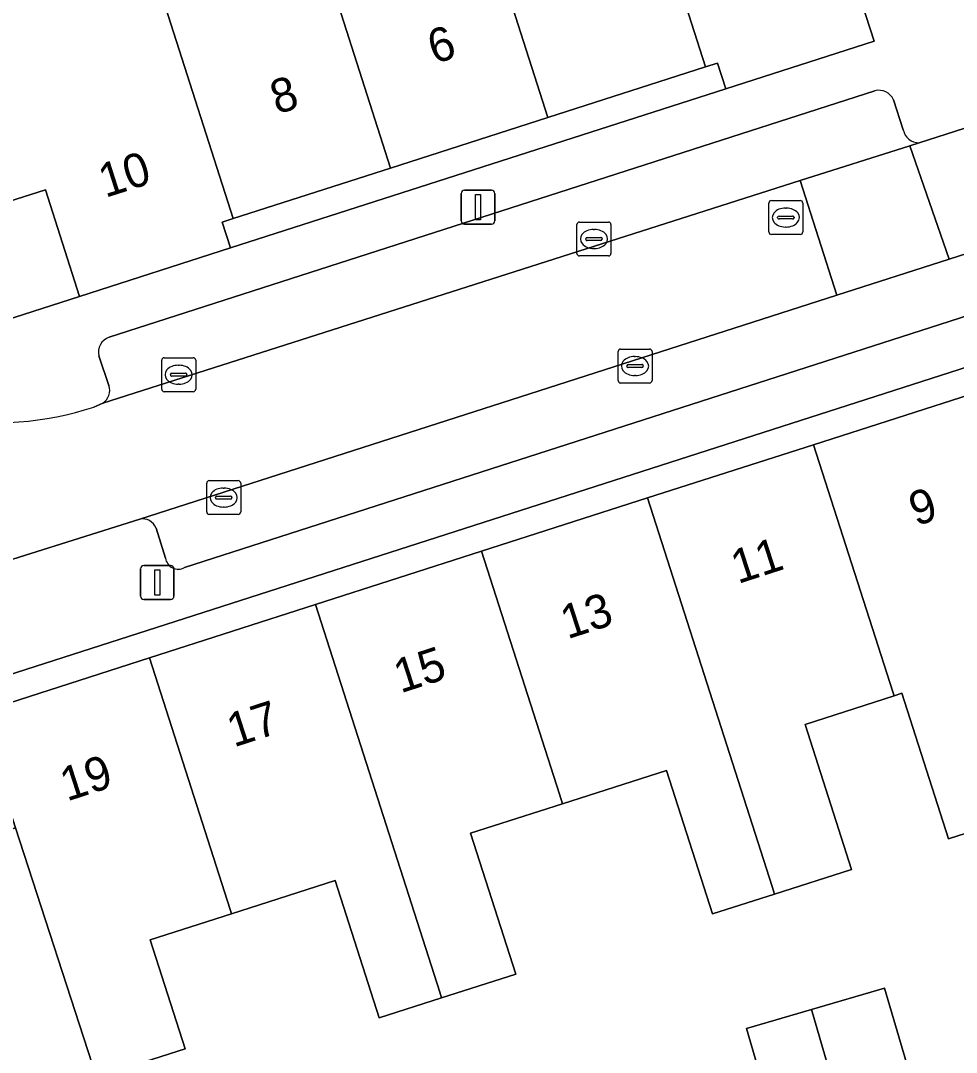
# Model space of a CAD drawing. Extents: x 159716 to 160783, y 383290 to 384031.
# Drawn here: x 160111.85 to 160139.46, y 383550.22 to 383580.67 of the extents above; entities that cross this region are included whole.
import ezdxf

# ---------------------------------------------------------------- set-up
doc = ezdxf.new("R2010")
doc.units = 0
for name, color, linetype in [('IMGEO_Erf', 7, 'Continuous'), ('IMGEO_Kolk', 7, 'Continuous'), ('IMGEO_Lichtmast', 7, 'Continuous'), ('IMGEO_Pand', 7, 'Continuous'), ('IMGEO_Pand_nummerreeks', 7, 'Continuous'), ('IMGEO_Parkeervlak_open', 7, 'Continuous'), ('IMGEO_Rijbaan_lokaal_open', 7, 'Continuous'), ('IMGEO_Rioolput', 7, 'Continuous'), ('IMGEO_Voetpad_open', 7, 'Continuous')]:
    doc.layers.add(name, color=color, linetype=linetype)

msp = doc.modelspace()

# ---------------------------------------------------------------- linework, layer by layer
at = {"layer": 'IMGEO_Erf'}
for points in [[(160132.658, 383578.65), (160132.413, 383579.412), (160132.058, 383579.298), (160127.413, 383577.807), (160122.766, 383576.315), (160118.121, 383574.824), (160117.797, 383574.72), (160118.042, 383573.959)], [(160110.383, 383574.974), (160111.384, 383571.818), (160113.591, 383572.527), (160112.582, 383575.673)], [(160115.654, 383561.863), (160120.551, 383563.435), (160125.451, 383565.008), (160130.35, 383566.58), (160135.246, 383568.152), (160140.145, 383569.725), (160145.043, 383571.297), (160149.944, 383572.87), (160154.945, 383574.476), (160154.7, 383575.238), (160086.102, 383553.199), (160086.347, 383552.437), (160086.838, 383552.595), (160091.569, 383554.115), (160096.298, 383555.635), (160101.12, 383557.185), (160102.208, 383553.816), (160106.978, 383555.339), (160111.704, 383556.846), (160110.611, 383560.244)]]:
    msp.add_lwpolyline(points, close=True, dxfattribs=at)
for points in [[(160142.09, 383557.438), (160139.233, 383556.522), (160137.856, 383560.815), (160137.625, 383560.74), (160134.999, 383559.899), (160136.371, 383555.619), (160134.099, 383554.89), (160132.268, 383554.303), (160130.909, 383558.539), (160127.842, 383557.556), (160125.13, 383556.687), (160126.463, 383552.53), (160124.276, 383551.828), (160122.432, 383551.236), (160121.131, 383555.29), (160118.076, 383554.31), (160115.673, 383553.54), (160116.705, 383550.323), (160114.095, 383549.486)], [(160134.008, 383548.394), (160133.269, 383550.927), (160135.19, 383551.488), (160137.347, 383552.118), (160138.089, 383549.574)]]:
    msp.add_lwpolyline(points, dxfattribs=at)
at = {"layer": 'IMGEO_Kolk'}
for p, q in [((160128.269, 383573.796), (160128.269, 383574.648)), ((160128.344, 383574.722), (160129.196, 383574.722)), ((160128.757, 383574.502), (160128.782, 383574.502)), ((160129.27, 383574.648), (160129.27, 383573.796)), ((160128.528, 383574.216), (160128.528, 383574.228)), ((160128.966, 383574.179), (160128.568, 383574.179)), ((160128.571, 383574.265), (160128.969, 383574.265)), ((160129.012, 383574.228), (160129.012, 383574.216)), ((160128.78, 383573.942), (160128.755, 383573.942)), ((160129.196, 383573.722), (160128.344, 383573.722)), ((160129.483, 383570.046), (160129.483, 383570.898)), ((160129.558, 383570.972), (160130.41, 383570.972)), ((160130.484, 383570.898), (160130.484, 383570.046)), ((160116.016, 383569.79), (160116.016, 383570.642)), ((160116.091, 383570.716), (160116.943, 383570.716)), ((160116.504, 383570.496), (160116.529, 383570.496)), ((160117.017, 383570.642), (160117.017, 383569.79)), ((160129.742, 383570.466), (160129.742, 383570.478)), ((160129.785, 383570.515), (160130.183, 383570.515)), ((160129.971, 383570.752), (160129.996, 383570.752)), ((160130.226, 383570.478), (160130.226, 383570.466)), ((160116.275, 383570.21), (160116.275, 383570.222)), ((160116.713, 383570.173), (160116.315, 383570.173)), ((160116.318, 383570.259), (160116.716, 383570.259)), ((160116.759, 383570.222), (160116.759, 383570.21)), ((160130.18, 383570.429), (160129.782, 383570.429)), ((160129.994, 383570.192), (160129.969, 383570.192)), ((160116.527, 383569.936), (160116.502, 383569.936)), ((160130.41, 383569.972), (160129.558, 383569.972)), ((160116.943, 383569.716), (160116.091, 383569.716)), ((160117.344, 383566.166), (160117.344, 383567.018)), ((160117.419, 383567.092), (160118.271, 383567.092)), ((160117.832, 383566.872), (160117.857, 383566.872)), ((160118.345, 383567.018), (160118.345, 383566.166)), ((160117.603, 383566.586), (160117.603, 383566.598)), ((160118.041, 383566.549), (160117.643, 383566.549)), ((160117.646, 383566.635), (160118.044, 383566.635)), ((160118.087, 383566.598), (160118.087, 383566.586)), ((160117.855, 383566.312), (160117.83, 383566.312)), ((160118.271, 383566.092), (160117.419, 383566.092))]:
    msp.add_line(p, q, dxfattribs=at)
for points in [[(160128.269, 383573.796), (160128.269, 383574.648)], [(160128.344, 383574.722), (160129.196, 383574.722)], [(160129.27, 383574.648), (160129.27, 383573.796)], [(160129.196, 383573.722), (160128.344, 383573.722)], [(160129.483, 383570.046), (160129.483, 383570.898)], [(160129.558, 383570.972), (160130.41, 383570.972)], [(160130.484, 383570.898), (160130.484, 383570.046)], [(160116.016, 383569.79), (160116.016, 383570.642)], [(160116.091, 383570.716), (160116.943, 383570.716)], [(160117.017, 383570.642), (160117.017, 383569.79)], [(160130.41, 383569.972), (160129.558, 383569.972)], [(160116.943, 383569.716), (160116.091, 383569.716)], [(160117.344, 383566.166), (160117.344, 383567.018)], [(160117.419, 383567.092), (160118.271, 383567.092)], [(160118.345, 383567.018), (160118.345, 383566.166)], [(160118.271, 383566.092), (160117.419, 383566.092)]]:
    msp.add_lwpolyline(points, dxfattribs=at)
for centre, radius, start, end in [((160128.346, 383574.646), 0.0765, 91.552, 178.448), ((160128.346, 383574.646), 0.0765, 91.552, 178.448), ((160129.194, 383574.646), 0.0765, 1.552, 88.448), ((160129.194, 383574.646), 0.0765, 1.552, 88.448), ((160128.568, 383574.225), 0.0403, 85.8775, 175.7526), ((160128.565, 383574.215), 0.0366, 178.938, 274.7102), ((160128.969, 383574.222), 0.043, 264.8664, 352.4533), ((160128.973, 383574.227), 0.0386, 1.7309, 96.639), ((160128.346, 383573.798), 0.0765, 181.552, 268.448), ((160128.346, 383573.798), 0.0765, 181.552, 268.448), ((160129.194, 383573.798), 0.0765, 271.552, 358.448), ((160129.194, 383573.798), 0.0765, 271.552, 358.448), ((160129.56, 383570.896), 0.0765, 91.552, 178.448), ((160129.56, 383570.896), 0.0765, 91.552, 178.448), ((160130.408, 383570.896), 0.0765, 1.552, 88.448), ((160130.408, 383570.896), 0.0765, 1.552, 88.448), ((160116.093, 383570.64), 0.0765, 91.552, 178.448), ((160116.093, 383570.64), 0.0765, 91.552, 178.448), ((160116.941, 383570.64), 0.0765, 1.552, 88.448), ((160116.941, 383570.64), 0.0765, 1.552, 88.448), ((160129.782, 383570.475), 0.0403, 85.8775, 175.7526), ((160130.187, 383570.477), 0.0386, 1.7309, 96.639), ((160116.315, 383570.219), 0.0403, 85.8775, 175.7526), ((160116.312, 383570.209), 0.0366, 178.938, 274.7102), ((160116.716, 383570.216), 0.043, 264.8664, 352.4533), ((160116.72, 383570.221), 0.0386, 1.7309, 96.639), ((160129.779, 383570.465), 0.0366, 178.938, 274.7102), ((160130.183, 383570.472), 0.043, 264.8664, 352.4533), ((160129.56, 383570.048), 0.0765, 181.552, 268.448), ((160129.56, 383570.048), 0.0765, 181.552, 268.448), ((160130.408, 383570.048), 0.0765, 271.552, 358.448), ((160130.408, 383570.048), 0.0765, 271.552, 358.448), ((160116.093, 383569.792), 0.0765, 181.552, 268.448), ((160116.093, 383569.792), 0.0765, 181.552, 268.448), ((160116.941, 383569.792), 0.0765, 271.552, 358.448), ((160116.941, 383569.792), 0.0765, 271.552, 358.448), ((160117.421, 383567.016), 0.0765, 91.552, 178.448), ((160117.421, 383567.016), 0.0765, 91.552, 178.448), ((160118.269, 383567.016), 0.0765, 1.552, 88.448), ((160118.269, 383567.016), 0.0765, 1.552, 88.448), ((160117.643, 383566.595), 0.0403, 85.8775, 175.7526), ((160117.64, 383566.585), 0.0366, 178.938, 274.7102), ((160118.044, 383566.592), 0.043, 264.8664, 352.4533), ((160118.048, 383566.597), 0.0386, 1.7309, 96.639), ((160117.421, 383566.168), 0.0765, 181.552, 268.448), ((160117.421, 383566.168), 0.0765, 181.552, 268.448), ((160118.269, 383566.168), 0.0765, 271.552, 358.448), ((160118.269, 383566.168), 0.0765, 271.552, 358.448)]:
    msp.add_arc(centre, radius, start, end, dxfattribs=at)
for centre, major_axis, ratio, start_param, end_param in [((160128.756, 383574.222), (-0.387, 0.002), 0.722429, 4.712389, 7.853982), ((160128.781, 383574.222), (-0.39, 0.002), 0.717154, 1.570796, 4.712389), ((160116.503, 383570.216), (-0.387, 0.002), 0.722429, 4.712389, 7.853982), ((160116.528, 383570.216), (-0.39, 0.002), 0.717154, 1.570796, 4.712389), ((160129.97, 383570.472), (-0.387, 0.002), 0.722429, 4.712389, 7.853982), ((160129.995, 383570.472), (-0.39, 0.002), 0.717154, 1.570796, 4.712389), ((160117.831, 383566.592), (-0.387, 0.002), 0.722429, 4.712389, 7.853982), ((160117.856, 383566.592), (-0.39, 0.002), 0.717154, 1.570796, 4.712389)]:
    msp.add_ellipse(centre, major_axis=major_axis, ratio=ratio, start_param=start_param, end_param=end_param, dxfattribs=at)
at = {"layer": 'IMGEO_Lichtmast'}
for p, q in [((160124.954, 383575.662), (160125.744, 383575.662)), ((160125.744, 383575.662), (160124.954, 383575.662)), ((160124.854, 383574.762), (160124.854, 383575.562)), ((160124.854, 383575.562), (160124.854, 383574.762)), ((160125.844, 383575.562), (160125.844, 383574.762)), ((160125.844, 383574.762), (160125.844, 383575.562)), ((160125.744, 383574.662), (160124.954, 383574.662)), ((160124.954, 383574.662), (160125.744, 383574.662)), ((160115.387, 383563.686), (160115.387, 383564.486)), ((160115.387, 383564.486), (160115.387, 383563.686)), ((160115.487, 383564.586), (160116.277, 383564.586)), ((160116.277, 383564.586), (160115.487, 383564.586)), ((160116.377, 383564.486), (160116.377, 383563.686)), ((160116.377, 383563.686), (160116.377, 383564.486)), ((160116.277, 383563.586), (160115.487, 383563.586)), ((160115.487, 383563.586), (160116.277, 383563.586))]:
    msp.add_line(p, q, dxfattribs=at)
for points in [[(160125.274, 383575.537), (160125.424, 383575.537), (160125.424, 383574.787), (160125.274, 383574.787), (160125.274, 383575.537)], [(160115.807, 383564.461), (160115.957, 383564.461), (160115.957, 383563.711), (160115.807, 383563.711), (160115.807, 383564.461)]]:
    msp.add_lwpolyline(points, dxfattribs=at)
for centre, start, end in [((160124.954, 383575.562), 90, 180), ((160124.954, 383575.562), 90, 180), ((160125.744, 383575.562), 0, 90), ((160125.744, 383575.562), 360, 90), ((160124.954, 383574.762), 180, 270), ((160124.954, 383574.762), 180, 270), ((160125.744, 383574.762), 270, 0), ((160125.744, 383574.762), 270, 0), ((160115.487, 383564.486), 90, 180), ((160115.487, 383564.486), 90, 180), ((160116.277, 383564.486), 0, 90), ((160116.277, 383564.486), 360, 90), ((160115.487, 383563.686), 180, 270), ((160115.487, 383563.686), 180, 270), ((160116.277, 383563.686), 270, 0), ((160116.277, 383563.686), 270, 0)]:
    msp.add_arc(centre, 0.1, start, end, dxfattribs=at)
at = {"layer": 'IMGEO_Pand'}
for points in [[(160129.668, 383586.771), (160129.574, 383587.063), (160127.13, 383586.281), (160125.331, 383591.903), (160123.129, 383591.199), (160123.201, 383590.972), (160127.413, 383577.807), (160132.058, 383579.298)], [(160136.778, 383588.694), (160135.804, 383591.738), (160135.601, 383591.673), (160133.341, 383590.95), (160133.26, 383590.924), (160134.038, 383588.492), (160129.574, 383587.063), (160129.668, 383586.771), (160132.058, 383579.298), (160132.413, 383579.412), (160132.658, 383578.65), (160137.039, 383580.058), (160136.027, 383583.189), (160138.317, 383583.945)], [(160123.201, 383590.972), (160123.129, 383591.199), (160121.173, 383590.573), (160122.946, 383585.031), (160120.253, 383584.169), (160120.392, 383583.735), (160122.766, 383576.315), (160127.413, 383577.807)], [(160120.392, 383583.735), (160120.253, 383584.169), (160117.255, 383583.21), (160115.775, 383587.831), (160114.128, 383587.304), (160118.121, 383574.824), (160122.766, 383576.315)], [(160114.128, 383587.304), (160113.795, 383587.197), (160113.694, 383587.165), (160111.764, 383586.547), (160113.382, 383581.489), (160108.784, 383580.014), (160110.383, 383574.974), (160112.582, 383575.673), (160113.591, 383572.527), (160118.042, 383573.959), (160117.797, 383574.72), (160118.121, 383574.824)], [(160140.145, 383569.725), (160135.246, 383568.152), (160137.589, 383560.854), (160137.625, 383560.74), (160137.856, 383560.815), (160139.233, 383556.522), (160142.09, 383557.438), (160143.901, 383558.02), (160143.803, 383558.326)], [(160135.246, 383568.152), (160130.35, 383566.58), (160134.027, 383555.114), (160134.099, 383554.89), (160136.371, 383555.619), (160134.999, 383559.899), (160137.625, 383560.74), (160137.589, 383560.854)], [(160130.35, 383566.58), (160125.451, 383565.008), (160127.752, 383557.837), (160127.842, 383557.556), (160130.909, 383558.539), (160132.268, 383554.303), (160134.099, 383554.89), (160134.027, 383555.114)], [(160125.451, 383565.008), (160120.551, 383563.435), (160124.221, 383551.999), (160124.276, 383551.828), (160126.463, 383552.53), (160125.13, 383556.687), (160127.842, 383557.556), (160127.752, 383557.837)], [(160120.551, 383563.435), (160115.654, 383561.863), (160118.037, 383554.432), (160118.076, 383554.31), (160121.131, 383555.29), (160122.432, 383551.236), (160124.276, 383551.828), (160124.221, 383551.999)], [(160115.654, 383561.863), (160110.611, 383560.244), (160111.704, 383556.846), (160114.095, 383549.486), (160116.705, 383550.323), (160115.673, 383553.54), (160118.076, 383554.31), (160118.037, 383554.432)], [(160111.704, 383556.846), (160106.978, 383555.339), (160110.623, 383543.978), (160110.683, 383543.791), (160112.861, 383544.49), (160111.523, 383548.661), (160114.095, 383549.486)], [(160135.19, 383551.488), (160136, 383548.712), (160138.157, 383549.341), (160138.089, 383549.574), (160137.347, 383552.118)], [(160135.19, 383551.488), (160133.269, 383550.927), (160134.008, 383548.394), (160134.079, 383548.151), (160136, 383548.712)]]:
    msp.add_lwpolyline(points, close=True, dxfattribs=at)
at = {"layer": 'IMGEO_Parkeervlak_open'}
for points in [[(160158.609, 383579.85), (160139.248, 383573.628), (160135.942, 383572.566), (160115.367, 383565.954)], [(160137.056, 383578.598), (160114.467, 383571.322)], [(160137.898, 383577.444), (160137.613, 383578.329)], [(160116.689, 383564.523), (160158.179, 383577.875)], [(160134.86, 383575.943), (160138.094, 383576.975), (160138.368, 383577.062)], [(160114.279, 383569.378), (160134.86, 383575.943)], [(160114.158, 383570.769), (160114.454, 383569.898)], [(160115.85, 383565.693), (160116.125, 383564.802)]]:
    msp.add_lwpolyline(points, dxfattribs=at)
for centre, radius, start, end in [((160137.168, 383578.119), 0.492, 25.2767, 103.1674), ((160138.359, 383577.531), 0.469, 190.6745, 271.1194), ((160114.611, 383570.879), 0.466, 107.9736, 193.6361), ((160114.038, 383569.749), 0.442, 303.0705, 19.7294), ((160115.452, 383565.534), 0.428, 21.7435, 101.4854), ((160116.508, 383564.866), 0.388, 189.4786, 297.88)]:
    msp.add_arc(centre, radius, start, end, dxfattribs=at)
at = {"layer": 'IMGEO_Rijbaan_lokaal_open'}
for points in [[(160158.044, 383583.381), (160138.368, 383577.062), (160138.094, 383576.975), (160139.248, 383573.628), (160158.609, 383579.85)], [(160115.367, 383565.954), (160135.942, 383572.566), (160134.86, 383575.943), (160114.279, 383569.378), (160114.01, 383569.262)], [(160094.656, 383563.059), (160088.219, 383560.971), (160081.647, 383558.841), (160079.969, 383558.273), (160073.655, 383556.279), (160071.339, 383555.556), (160072.512, 383552.212), (160079.668, 383554.538), (160095.796, 383559.685), (160096.333, 383559.879), (160098.892, 383560.743), (160109.867, 383564.226), (160110.172, 383564.322), (160115.367, 383565.954)]]:
    msp.add_lwpolyline(points, dxfattribs=at)
msp.add_lwpolyline([(160138.094, 383576.975), (160134.86, 383575.943), (160135.942, 383572.566), (160139.248, 383573.628)], close=True, dxfattribs=at)
msp.add_arc((160111.155, 383577.841), 9.041, 259.7746, 288.4075, dxfattribs=at)
at = {"layer": 'IMGEO_Rioolput'}
for p, q in [((160134.007, 383575.355), (160134.859, 383575.355)), ((160133.932, 383574.429), (160133.932, 383575.281)), ((160134.42, 383575.135), (160134.445, 383575.135)), ((160134.933, 383575.281), (160134.933, 383574.429)), ((160134.191, 383574.849), (160134.191, 383574.861)), ((160134.629, 383574.812), (160134.231, 383574.812)), ((160134.234, 383574.898), (160134.632, 383574.898)), ((160134.675, 383574.861), (160134.675, 383574.849)), ((160134.443, 383574.575), (160134.418, 383574.575)), ((160134.859, 383574.355), (160134.007, 383574.355))]:
    msp.add_line(p, q, dxfattribs=at)
for points in [[(160134.007, 383575.355), (160134.859, 383575.355)], [(160133.932, 383574.429), (160133.932, 383575.281)], [(160134.933, 383575.281), (160134.933, 383574.429)], [(160134.859, 383574.355), (160134.007, 383574.355)]]:
    msp.add_lwpolyline(points, dxfattribs=at)
for centre, radius, start, end in [((160134.009, 383575.279), 0.0765, 91.552, 178.448), ((160134.009, 383575.279), 0.0765, 91.552, 178.448), ((160134.857, 383575.279), 0.0765, 1.552, 88.448), ((160134.857, 383575.279), 0.0765, 1.552, 88.448), ((160134.231, 383574.858), 0.0403, 85.8775, 175.7526), ((160134.228, 383574.848), 0.0366, 178.938, 274.7102), ((160134.632, 383574.855), 0.043, 264.8664, 352.4533), ((160134.636, 383574.86), 0.0386, 1.7309, 96.639), ((160134.009, 383574.431), 0.0765, 181.552, 268.448), ((160134.009, 383574.431), 0.0765, 181.552, 268.448), ((160134.857, 383574.431), 0.0765, 271.552, 358.448), ((160134.857, 383574.431), 0.0765, 271.552, 358.448)]:
    msp.add_arc(centre, radius, start, end, dxfattribs=at)
for centre, major_axis, ratio, start_param, end_param in [((160134.419, 383574.855), (-0.387, 0.002), 0.722429, 4.712389, 7.853982), ((160134.444, 383574.855), (-0.39, 0.002), 0.717154, 1.570796, 4.712389)]:
    msp.add_ellipse(centre, major_axis=major_axis, ratio=ratio, start_param=start_param, end_param=end_param, dxfattribs=at)
at = {"layer": 'IMGEO_Voetpad_open'}
for points in [[(160138.368, 383577.062), (160158.044, 383583.381), (160157.321, 383590.056), (160154.151, 383589.022), (160146.592, 383586.591), (160139.674, 383584.374), (160138.317, 383583.945), (160136.027, 383583.189), (160137.039, 383580.058), (160132.658, 383578.65), (160118.042, 383573.959), (160113.591, 383572.527), (160111.384, 383571.818), (160106.718, 383570.449)], [(160114.467, 383571.322), (160137.056, 383578.598)], [(160137.613, 383578.329), (160137.898, 383577.444)], [(160158.179, 383577.875), (160116.689, 383564.523)], [(160033.881, 383533.551), (160079.052, 383548.02), (160078.122, 383550.634), (160081.748, 383551.798), (160086.102, 383553.199), (160154.7, 383575.238)], [(160114.454, 383569.898), (160114.158, 383570.769)], [(160114.01, 383569.262), (160114.279, 383569.378)], [(160115.367, 383565.954), (160110.172, 383564.322), (160110.751, 383562.477), (160099.516, 383558.826), (160098.892, 383560.743), (160096.333, 383559.879), (160095.796, 383559.685)], [(160116.125, 383564.802), (160115.85, 383565.693)]]:
    msp.add_lwpolyline(points, dxfattribs=at)
for centre, radius, start, end in [((160137.168, 383578.119), 0.492, 25.2767, 103.1674), ((160138.359, 383577.531), 0.469, 190.6745, 271.1194), ((160114.611, 383570.879), 0.466, 107.9736, 193.6361), ((160114.038, 383569.749), 0.442, 303.0705, 19.7294), ((160111.155, 383577.841), 9.041, 259.7746, 288.4075), ((160115.452, 383565.534), 0.428, 21.7435, 101.4854), ((160116.508, 383564.866), 0.388, 189.4786, 297.88)]:
    msp.add_arc(centre, radius, start, end, dxfattribs=at)

# ---------------------------------------------------------------- texts
at = {"layer": 'IMGEO_Pand_nummerreeks'}
for s, rotation, p in [('6', 17.7445, (160124.06, 383579.376)), ('8', 17.7445, (160119.416, 383577.891)), ('10', 17.7445, (160114.35, 383575.431)), ('9', 17.9565, (160138.27, 383565.74)), ('11', 17.9565, (160133.017, 383564.037)), ('13', 17.9565, (160127.987, 383562.406)), ('15', 17.9565, (160123.064, 383560.811)), ('17', 17.9565, (160118.142, 383559.215)), ('19', 17.9565, (160113.219, 383557.62))]:
    msp.add_text(s, height=1, rotation=rotation, dxfattribs=at).set_placement(p)

doc.saveas('drawing.dxf')
